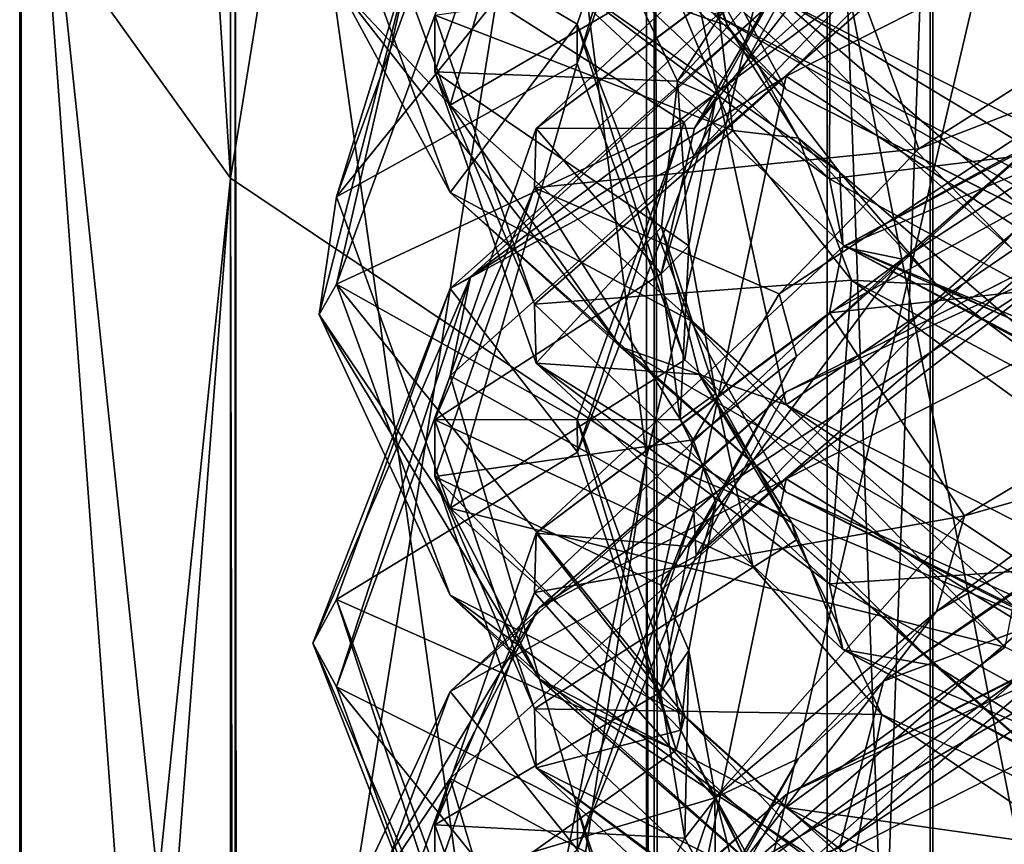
# Model space of a CAD drawing. Header units: millimetres. Extents: x -198 to 325, y 0 to 239.
# Tile 374 of 468: x 135.06 to 137.42, y 110.87 to 112.84. Entities that reach past the tile are written whole.
import ezdxf

# ---------------------------------------------------------------- set-up
doc = ezdxf.new("R2010")
doc.units = ezdxf.units.MM
doc.header["$LTSCALE"] = 65.185185
for name, color, linetype in [('659', 7, 'CONTINUOUS'), ('660', 7, 'CONTINUOUS'), ('663', 7, 'CONTINUOUS'), ('681', 7, 'CONTINUOUS'), ('685', 7, 'CONTINUOUS'), ('688', 7, 'CONTINUOUS'), ('689', 7, 'CONTINUOUS'), ('690', 7, 'CONTINUOUS'), ('691', 7, 'CONTINUOUS'), ('692', 7, 'CONTINUOUS'), ('693', 7, 'CONTINUOUS'), ('720', 7, 'CONTINUOUS'), ('721', 7, 'CONTINUOUS'), ('728', 7, 'CONTINUOUS'), ('730', 7, 'CONTINUOUS'), ('731', 7, 'CONTINUOUS'), ('732', 7, 'CONTINUOUS'), ('733', 7, 'CONTINUOUS'), ('734', 7, 'CONTINUOUS'), ('736', 7, 'CONTINUOUS'), ('737', 7, 'CONTINUOUS'), ('738', 7, 'CONTINUOUS'), ('739', 7, 'CONTINUOUS'), ('740', 7, 'CONTINUOUS')]:
    doc.layers.add(name, color=color, linetype=linetype)

msp = doc.modelspace()

# ---------------------------------------------------------------- linework, layer by layer
at = {"layer": '659', "color": 7, "linetype": 'CONTINUOUS', "true_color": 0xe0f2ff}
for points in [[(137.9984, 107.696, -2.5521), (137.9984, 115.5916, -0.6627), (137.2538, 114.933, 1.6867), (137.9984, 107.696, -2.5521)], [(137.2538, 107.1994, -0.1633), (137.2538, 114.933, 1.6867), (137, 114.2479, 4.1308), (137.2538, 107.1994, -0.1633)], [(137.2538, 107.1994, -0.1633), (137.9984, 107.696, -2.5521), (137.2538, 114.933, 1.6867), (137.2538, 107.1994, -0.1633)], [(137, 106.6827, 2.3219), (137.2538, 107.1994, -0.1633), (137, 114.2479, 4.1308), (137, 106.6827, 2.3219)], [(137, 106.6827, 2.3219), (137, 114.2479, 4.1308), (137.2468, 113.5626, 6.5757), (137, 106.6827, 2.3219)], [(137.2468, 106.1659, 4.8078), (137, 106.6827, 2.3219), (137.2468, 113.5626, 6.5757), (137.2468, 106.1659, 4.8078)], [(137.2468, 106.1659, 4.8078), (137.2468, 113.5626, 6.5757), (137.9847, 112.9036, 8.927), (137.2468, 106.1659, 4.8078)], [(137.9847, 105.669, 7.1987), (137.2468, 106.1659, 4.8078), (137.9847, 112.9036, 8.927), (137.9847, 105.669, 7.1987)]]:
    msp.add_3dface(points, dxfattribs=at)
at = {"layer": '660', "color": 7, "linetype": 'CONTINUOUS', "true_color": 0xe0f2ff}
for points in [[(135.0622, 113.1698, 226.7292), (135.0622, 120.3483, 224.5516), (135.5681, 112.4647, 224.0978), (135.0622, 113.1698, 226.7292)], [(135.5681, 112.4647, 224.0978), (135.0622, 120.3483, 224.5516), (135.5681, 119.4726, 221.9719), (135.5681, 112.4647, 224.0978)], [(135.5681, 119.4726, 10.0281), (135.0622, 113.1698, 5.2708), (135.5681, 112.4647, 7.9022), (135.5681, 119.4726, 10.0281)], [(135.5681, 112.4647, 224.0978), (135.5681, 119.4726, 221.9719), (136.5664, 111.7957, 221.6011), (135.5681, 112.4647, 224.0978)], [(136.5664, 111.7957, 221.6011), (135.5681, 119.4726, 221.9719), (136.5664, 118.6418, 219.5244), (136.5664, 111.7957, 221.6011)], [(135.5681, 119.4726, 10.0281), (135.5681, 112.4647, 7.9022), (136.5664, 118.6418, 12.4756), (135.5681, 119.4726, 10.0281)], [(136.5664, 118.6418, 12.4756), (135.5681, 112.4647, 7.9022), (136.5664, 111.7957, 10.3989), (136.5664, 118.6418, 12.4756)], [(136.5664, 111.7957, 221.6011), (136.5664, 118.6418, 219.5244), (138.0231, 111.1857, 219.3244), (136.5664, 111.7957, 221.6011)], [(138.0231, 111.1857, 219.3244), (136.5664, 118.6418, 219.5244), (138.0231, 117.8842, 217.2925), (138.0231, 111.1857, 219.3244)], [(136.5664, 118.6418, 12.4756), (136.5664, 111.7957, 10.3989), (138.0231, 117.8842, 14.7075), (136.5664, 118.6418, 12.4756)], [(138.0231, 117.8842, 14.7075), (136.5664, 111.7957, 10.3989), (138.0231, 111.1857, 12.6756), (138.0231, 117.8842, 14.7075)], [(138.0481, 115.8689, -4.8024), (138.0481, 107.8987, -6.6608), (136.5849, 115.2599, -2.5296), (138.0481, 115.8689, -4.8024)], [(136.5849, 115.2599, -2.5296), (136.5849, 107.4397, -4.353), (135.5795, 114.5917, -0.0356), (136.5849, 115.2599, -2.5296)], [(136.5849, 115.2599, -2.5296), (138.0481, 107.8987, -6.6608), (136.5849, 107.4397, -4.353), (136.5849, 115.2599, -2.5296)], [(135.5795, 114.5917, -0.0356), (135.5795, 106.936, -1.8207), (135.066, 113.8869, 2.5944), (135.5795, 114.5917, -0.0356)], [(135.5795, 114.5917, -0.0356), (136.5849, 107.4397, -4.353), (135.5795, 106.936, -1.8207), (135.5795, 114.5917, -0.0356)], [(135.066, 113.8869, 2.5944), (135.066, 106.4048, 0.8498), (135.0622, 113.1698, 5.2708), (135.066, 113.8869, 2.5944)], [(135.066, 113.8869, 2.5944), (135.5795, 106.936, -1.8207), (135.066, 106.4048, 0.8498), (135.066, 113.8869, 2.5944)], [(135.0622, 113.1698, 5.2708), (135.066, 106.4048, 0.8498), (135.0622, 105.8642, 3.5674), (135.0622, 113.1698, 5.2708)], [(135.0622, 113.1698, 5.2708), (135.0622, 105.8642, 3.5674), (135.5681, 112.4647, 7.9022), (135.0622, 113.1698, 5.2708)], [(135.5681, 112.4647, 7.9022), (135.0622, 105.8642, 3.5674), (135.5681, 105.3328, 6.2393), (135.5681, 112.4647, 7.9022)], [(135.5681, 112.4647, 7.9022), (135.5681, 105.3328, 6.2393), (136.5664, 111.7957, 10.3989), (135.5681, 112.4647, 7.9022)], [(136.5664, 111.7957, 10.3989), (135.5681, 105.3328, 6.2393), (136.5664, 104.8285, 8.7743), (136.5664, 111.7957, 10.3989)], [(136.5664, 111.7957, 10.3989), (136.5664, 104.8285, 8.7743), (138.0231, 111.1857, 12.6756), (136.5664, 111.7957, 10.3989)], [(138.0231, 111.1857, 12.6756), (136.5664, 104.8285, 8.7743), (138.0231, 104.3687, 11.0861), (138.0231, 111.1857, 12.6756)]]:
    msp.add_3dface(points, dxfattribs=at)
at = {"layer": '663', "color": 7, "linetype": 'CONTINUOUS', "true_color": 0xe0f2ff}
for points in [[(138.0481, 115.8689, 236.8024), (136.5849, 115.2599, 234.5296), (136.5942, 109.6623, 236.0486), (138.0481, 115.8689, 236.8024)], [(138.0652, 110.2723, 238.3253), (138.0481, 115.8689, 236.8024), (136.5942, 109.6623, 236.0486), (138.0652, 110.2723, 238.3253)], [(136.5849, 115.2599, 234.5296), (135.5795, 114.5917, 232.0356), (135.5824, 108.9919, 233.5465), (136.5849, 115.2599, 234.5296)], [(136.5942, 109.6623, 236.0486), (136.5849, 115.2599, 234.5296), (135.5824, 108.9919, 233.5465), (136.5942, 109.6623, 236.0486)], [(135.5795, 114.5917, 232.0356), (135.066, 113.8869, 229.4056), (135.5824, 108.9919, 233.5465), (135.5795, 114.5917, 232.0356)], [(135.066, 113.8869, 229.4056), (135.0622, 113.1698, 226.7292), (135.0655, 108.2829, 230.9006), (135.066, 113.8869, 229.4056)], [(135.5824, 108.9919, 233.5465), (135.066, 113.8869, 229.4056), (135.0655, 108.2829, 230.9006), (135.5824, 108.9919, 233.5465)], [(135.0622, 113.1698, 226.7292), (135.5681, 112.4647, 224.0978), (135.0645, 107.5609, 228.2062), (135.0622, 113.1698, 226.7292)], [(135.0655, 108.2829, 230.9006), (135.0622, 113.1698, 226.7292), (135.0645, 107.5609, 228.2062), (135.0655, 108.2829, 230.9006)], [(135.0645, 107.5609, 228.2062), (135.5681, 112.4647, 224.0978), (135.5797, 106.8518, 225.5597), (135.0645, 107.5609, 228.2062)], [(135.5681, 112.4647, 224.0978), (136.5664, 111.7957, 221.6011), (135.5797, 106.8518, 225.5597), (135.5681, 112.4647, 224.0978)], [(135.5797, 106.8518, 225.5597), (136.5664, 111.7957, 221.6011), (136.5899, 106.1812, 223.0566), (135.5797, 106.8518, 225.5597)], [(136.5664, 111.7957, 221.6011), (138.0231, 111.1857, 219.3244), (136.5899, 106.1812, 223.0566), (136.5664, 111.7957, 221.6011)], [(136.5899, 106.1812, 223.0566), (138.0231, 111.1857, 219.3244), (138.0595, 105.5709, 220.7792), (136.5899, 106.1812, 223.0566)]]:
    msp.add_3dface(points, dxfattribs=at)
at = {"layer": '681', "color": 7, "linetype": 'CONTINUOUS', "true_color": 0xe0f2ff}
for points in [[(136.4002, 112.8341, 228.1545), (136.6448, 113.5484, 230.6999), (136.4, 112.7402, 228.2511), (136.4002, 112.8341, 228.1545)], [(136.4, 112.7402, 228.2511), (136.6448, 113.5484, 230.6999), (136.6565, 113.4522, 230.7881), (136.4, 112.7402, 228.2511)], [(136.6565, 112.5987, 231.0167), (137.4248, 113.289, 233.4721), (136.6797, 112.5173, 231.1575), (136.6565, 112.5987, 231.0167)], [(136.6797, 112.5173, 231.1575), (137.4248, 113.289, 233.4721), (137.4582, 113.1983, 233.5796), (136.6797, 112.5173, 231.1575)], [(137.4462, 112.2932, 222.9616), (136.6911, 113.064, 225.273), (136.6718, 112.9768, 225.3929), (137.4462, 112.2932, 222.9616)], [(137.4809, 112.3834, 222.852), (136.6911, 113.064, 225.273), (137.4462, 112.2932, 222.9616), (137.4809, 112.3834, 222.852)], [(136.6585, 112.0287, 225.7155), (136.4002, 112.8341, 228.1545), (136.4, 112.7402, 228.2511), (136.6585, 112.0287, 225.7155)], [(136.6718, 112.1233, 225.6216), (136.4002, 112.8341, 228.1545), (136.6585, 112.0287, 225.7155), (136.6718, 112.1233, 225.6216)], [(136.4, 111.8868, 228.4797), (136.6565, 112.5987, 231.0167), (136.4005, 111.8078, 228.6292), (136.4, 111.8868, 228.4797)], [(136.4005, 111.8078, 228.6292), (136.6565, 112.5987, 231.0167), (136.6797, 112.5173, 231.1575), (136.4005, 111.8078, 228.6292)], [(136.6797, 111.6639, 231.3862), (137.4582, 112.3448, 233.8083), (136.6852, 111.5586, 231.4421), (136.6797, 111.6639, 231.3862)], [(136.6852, 111.5586, 231.4421), (137.4582, 112.3448, 233.8083), (137.4762, 112.2439, 233.8794), (136.6852, 111.5586, 231.4421)], [(137.4269, 111.3399, 223.265), (136.6718, 112.1233, 225.6216), (136.6585, 112.0287, 225.7155), (137.4269, 111.3399, 223.265)], [(137.4462, 111.4398, 223.1903), (136.6718, 112.1233, 225.6216), (137.4269, 111.3399, 223.265), (137.4462, 111.4398, 223.1903)], [(136.6585, 111.1753, 225.9442), (136.4, 111.8868, 228.4797), (136.6372, 111.0926, 226.0805), (136.6585, 111.1753, 225.9442)], [(136.6372, 111.0926, 226.0805), (136.4, 111.8868, 228.4797), (136.4005, 111.8078, 228.6292), (136.6372, 111.0926, 226.0805)], [(136.4005, 110.9544, 228.8578), (136.6797, 111.6639, 231.3862), (136.401, 110.8536, 228.9298), (136.4005, 110.9544, 228.8578)], [(136.401, 110.8536, 228.9298), (136.6797, 111.6639, 231.3862), (136.6852, 111.5586, 231.4421), (136.401, 110.8536, 228.9298)], [(136.6852, 110.7052, 231.6708), (137.4762, 111.3904, 234.1081), (137.4592, 111.267, 234.0994), (136.6852, 110.7052, 231.6708)], [(136.6667, 110.5682, 231.6137), (136.6852, 110.7052, 231.6708), (137.4592, 111.267, 234.0994), (136.6667, 110.5682, 231.6137)], [(137.3987, 110.3926, 223.5902), (136.6585, 111.1753, 225.9442), (136.6372, 111.0926, 226.0805), (137.3987, 110.3926, 223.5902)], [(137.4269, 110.4865, 223.4937), (136.6585, 111.1753, 225.9442), (137.3987, 110.3926, 223.5902), (137.4269, 110.4865, 223.4937)], [(136.6372, 110.2392, 226.3092), (136.4005, 110.9544, 228.8578), (136.6301, 110.137, 226.3758), (136.6372, 110.2392, 226.3092)], [(136.6301, 110.137, 226.3758), (136.4005, 110.9544, 228.8578), (136.401, 110.8536, 228.9298), (136.6301, 110.137, 226.3758)]]:
    msp.add_3dface(points, dxfattribs=at)
at = {"layer": '685', "color": 7, "linetype": 'CONTINUOUS', "true_color": 0xe0f2ff}
for points in [[(137.5044, 110.3299, 234.4607), (138.7752, 110.9578, 236.6844), (137.0774, 110.1306, 234.9941), (137.5044, 110.3299, 234.4607)], [(137.0774, 110.1306, 234.9941), (138.7752, 110.9578, 236.6844), (138.4451, 110.7773, 237.2882), (137.0774, 110.1306, 234.9941)]]:
    msp.add_3dface(points, dxfattribs=at)
at = {"layer": '688', "color": 7, "linetype": 'CONTINUOUS', "true_color": 0xe0f2ff}
for points in [[(136.4, 112.7402, 228.2511), (136.6565, 113.4522, 230.7881), (135.8223, 112.4197, 228.343), (136.4, 112.7402, 228.2511)], [(135.8223, 112.4197, 228.343), (136.6565, 113.4522, 230.7881), (136.0948, 113.1657, 231.0066), (135.8223, 112.4197, 228.343)], [(136.6797, 112.5173, 231.1575), (137.4582, 113.1983, 233.5796), (136.9016, 112.9184, 233.8264), (136.6797, 112.5173, 231.1575)], [(136.0948, 112.1998, 231.2654), (136.6797, 112.5173, 231.1575), (136.9016, 112.9184, 233.8264), (136.0948, 112.1998, 231.2654)], [(136.0948, 111.6736, 225.6794), (136.4, 112.7402, 228.2511), (135.8223, 112.4197, 228.343), (136.0948, 111.6736, 225.6794)], [(136.6585, 112.0287, 225.7155), (136.4, 112.7402, 228.2511), (136.0948, 111.6736, 225.6794), (136.6585, 112.0287, 225.7155)], [(136.9016, 111.9524, 234.0852), (137.4762, 112.2439, 233.8794), (138.2117, 112.617, 236.4447), (136.9016, 111.9524, 234.0852)], [(136.4005, 111.8078, 228.6292), (136.6797, 112.5173, 231.1575), (136.0948, 112.1998, 231.2654), (136.4005, 111.8078, 228.6292)], [(136.6852, 111.5586, 231.4421), (137.4762, 112.2439, 233.8794), (136.9016, 111.9524, 234.0852), (136.6852, 111.5586, 231.4421)], [(135.8223, 111.4538, 228.6019), (136.4005, 111.8078, 228.6292), (136.0948, 112.1998, 231.2654), (135.8223, 111.4538, 228.6019)], [(137.4269, 111.3399, 223.265), (136.6585, 112.0287, 225.7155), (136.0948, 111.6736, 225.6794), (137.4269, 111.3399, 223.265)], [(136.0948, 111.2339, 231.5243), (136.6852, 111.5586, 231.4421), (136.9016, 111.9524, 234.0852), (136.0948, 111.2339, 231.5243)], [(136.6372, 111.0926, 226.0805), (136.4005, 111.8078, 228.6292), (135.8223, 111.4538, 228.6019), (136.6372, 111.0926, 226.0805)], [(136.9016, 110.9551, 223.1185), (137.4269, 111.3399, 223.265), (136.0948, 111.6736, 225.6794), (136.9016, 110.9551, 223.1185)], [(136.9016, 110.9865, 234.344), (137.4592, 111.267, 234.0994), (138.2117, 111.6511, 236.7035), (136.9016, 110.9865, 234.344)], [(136.401, 110.8536, 228.9298), (136.6852, 111.5586, 231.4421), (136.0948, 111.2339, 231.5243), (136.401, 110.8536, 228.9298)], [(136.0948, 110.7077, 225.9383), (136.6372, 111.0926, 226.0805), (135.8223, 111.4538, 228.6019), (136.0948, 110.7077, 225.9383)], [(138.6633, 110.7074, 221.0241), (137.4269, 111.3399, 223.265), (136.9016, 110.9551, 223.1185), (138.6633, 110.7074, 221.0241)], [(136.6667, 110.5682, 231.6137), (137.4592, 111.267, 234.0994), (136.9016, 110.9865, 234.344), (136.6667, 110.5682, 231.6137)], [(135.8223, 110.4878, 228.8607), (136.401, 110.8536, 228.9298), (136.0948, 111.2339, 231.5243), (135.8223, 110.4878, 228.8607)], [(137.3987, 110.3926, 223.5902), (136.6372, 111.0926, 226.0805), (136.0948, 110.7077, 225.9383), (137.3987, 110.3926, 223.5902)], [(136.0948, 110.268, 231.7831), (136.6667, 110.5682, 231.6137), (136.9016, 110.9865, 234.344), (136.0948, 110.268, 231.7831)], [(138.2117, 110.2905, 220.759), (138.6633, 110.7074, 221.0241), (136.9016, 110.9551, 223.1185), (138.2117, 110.2905, 220.759)]]:
    msp.add_3dface(points, dxfattribs=at)
at = {"layer": '689', "color": 7, "linetype": 'CONTINUOUS', "true_color": 0xe0f2ff}
for points in [[(136.9016, 112.7092, 233.8824), (137.2579, 113.0624, 234.7394), (138.2117, 113.3738, 236.2419), (136.9016, 112.7092, 233.8824)], [(135.8223, 112.4197, 228.343), (136.0948, 113.1657, 231.0066), (136.008, 113.0205, 230.8899), (135.8223, 112.4197, 228.343)], [(136.1438, 112.2282, 231.7683), (136.9016, 112.9184, 233.8264), (137.2579, 113.0624, 234.7394), (136.1438, 112.2282, 231.7683)], [(136.1438, 112.2282, 231.7683), (137.2579, 113.0624, 234.7394), (136.9016, 112.7092, 233.8824), (136.1438, 112.2282, 231.7683)], [(135.7808, 112.1379, 227.738), (135.8223, 112.4197, 228.343), (136.008, 113.0205, 230.8899), (135.7808, 112.1379, 227.738)], [(135.7808, 112.1379, 227.738), (136.008, 113.0205, 230.8899), (135.8223, 112.2106, 228.3991), (135.7808, 112.1379, 227.738)], [(135.8223, 112.2106, 228.3991), (136.008, 113.0205, 230.8899), (136.0948, 112.9566, 231.0627), (135.8223, 112.2106, 228.3991)], [(136.0948, 112.1998, 231.2654), (136.9016, 112.9184, 233.8264), (136.1438, 112.2282, 231.7683), (136.0948, 112.1998, 231.2654)], [(136.0948, 111.9907, 231.3215), (136.1438, 112.2282, 231.7683), (136.9016, 112.7092, 233.8824), (136.0948, 111.9907, 231.3215)], [(136.9016, 111.9524, 234.0852), (138.2117, 112.617, 236.4447), (137.5646, 112.2541, 235.5582), (136.9016, 111.9524, 234.0852)], [(136.0948, 111.6736, 225.6794), (135.8223, 112.4197, 228.343), (135.7808, 112.1379, 227.738), (136.0948, 111.6736, 225.6794)], [(136.9016, 111.7433, 234.1412), (137.5646, 112.2541, 235.5582), (138.2117, 112.4079, 236.5007), (136.9016, 111.7433, 234.1412)], [(136.309, 111.4341, 232.6399), (136.9016, 111.9524, 234.0852), (137.5646, 112.2541, 235.5582), (136.309, 111.4341, 232.6399)], [(136.309, 111.4341, 232.6399), (137.5646, 112.2541, 235.5582), (136.9016, 111.7433, 234.1412), (136.309, 111.4341, 232.6399)], [(135.7657, 111.3492, 228.6299), (136.0948, 112.1998, 231.2654), (136.1438, 112.2282, 231.7683), (135.7657, 111.3492, 228.6299)], [(135.7657, 111.3492, 228.6299), (136.1438, 112.2282, 231.7683), (135.8223, 111.2446, 228.6579), (135.7657, 111.3492, 228.6299)], [(136.0948, 111.4645, 225.7355), (135.7808, 112.1379, 227.738), (135.8223, 112.2106, 228.3991), (136.0948, 111.4645, 225.7355)], [(135.8223, 111.2446, 228.6579), (136.1438, 112.2282, 231.7683), (136.0948, 111.9907, 231.3215), (135.8223, 111.2446, 228.6579)], [(135.8223, 111.4538, 228.6019), (136.0948, 112.1998, 231.2654), (135.7657, 111.3492, 228.6299), (135.8223, 111.4538, 228.6019)], [(136.309, 111.2643, 224.6198), (136.0948, 111.6736, 225.6794), (135.7808, 112.1379, 227.738), (136.309, 111.2643, 224.6198)], [(136.309, 111.2643, 224.6198), (135.7808, 112.1379, 227.738), (136.0948, 111.4645, 225.7355), (136.309, 111.2643, 224.6198)], [(136.0948, 111.2339, 231.5243), (136.9016, 111.9524, 234.0852), (136.309, 111.4341, 232.6399), (136.0948, 111.2339, 231.5243)], [(136.0948, 111.0248, 231.5803), (136.309, 111.4341, 232.6399), (136.9016, 111.7433, 234.1412), (136.0948, 111.0248, 231.5803)], [(136.9016, 110.9551, 223.1185), (136.0948, 111.6736, 225.6794), (136.309, 111.2643, 224.6198), (136.9016, 110.9551, 223.1185)], [(136.9016, 110.9865, 234.344), (138.2117, 111.6511, 236.7035), (137.8977, 111.442, 236.3628), (136.9016, 110.9865, 234.344)], [(136.1438, 110.4702, 225.4915), (135.8223, 111.4538, 228.6019), (135.7657, 111.3492, 228.6299), (136.1438, 110.4702, 225.4915)], [(136.0948, 110.7077, 225.9383), (135.8223, 111.4538, 228.6019), (136.1438, 110.4702, 225.4915), (136.0948, 110.7077, 225.9383)], [(136.9016, 110.7459, 223.1746), (136.309, 111.2643, 224.6198), (136.0948, 111.4645, 225.7355), (136.9016, 110.7459, 223.1746)], [(135.7808, 110.5605, 229.5218), (136.0948, 111.2339, 231.5243), (136.309, 111.4341, 232.6399), (135.7808, 110.5605, 229.5218)], [(135.7808, 110.5605, 229.5218), (136.309, 111.4341, 232.6399), (136.0948, 111.0248, 231.5803), (135.7808, 110.5605, 229.5218)], [(136.5036, 110.6378, 233.5036), (136.9016, 110.9865, 234.344), (137.8977, 111.442, 236.3628), (136.5036, 110.6378, 233.5036)], [(136.5036, 110.6378, 233.5036), (137.8977, 111.442, 236.3628), (136.9016, 110.7774, 234.4), (136.5036, 110.6378, 233.5036)], [(136.9016, 110.7774, 234.4), (137.8977, 111.442, 236.3628), (138.2117, 111.442, 236.7596), (136.9016, 110.7774, 234.4)], [(136.1438, 110.4702, 225.4915), (135.7657, 111.3492, 228.6299), (136.0948, 110.4986, 225.9943), (136.1438, 110.4702, 225.4915)], [(136.0948, 110.4986, 225.9943), (135.7657, 111.3492, 228.6299), (135.8223, 111.2446, 228.6579), (136.0948, 110.4986, 225.9943)], [(137.5646, 110.4443, 221.7015), (136.9016, 110.9551, 223.1185), (136.309, 111.2643, 224.6198), (137.5646, 110.4443, 221.7015)], [(137.5646, 110.4443, 221.7015), (136.309, 111.2643, 224.6198), (136.9016, 110.7459, 223.1746), (137.5646, 110.4443, 221.7015)], [(135.8223, 110.4878, 228.8607), (136.0948, 111.2339, 231.5243), (135.7808, 110.5605, 229.5218), (135.8223, 110.4878, 228.8607)], [(135.8223, 110.2787, 228.9167), (135.7808, 110.5605, 229.5218), (136.0948, 111.0248, 231.5803), (135.8223, 110.2787, 228.9167)], [(136.0948, 110.268, 231.7831), (136.9016, 110.9865, 234.344), (136.5036, 110.6378, 233.5036), (136.0948, 110.268, 231.7831)], [(138.2117, 110.2905, 220.759), (136.9016, 110.9551, 223.1185), (137.5646, 110.4443, 221.7015), (138.2117, 110.2905, 220.759)]]:
    msp.add_3dface(points, dxfattribs=at)
at = {"layer": '690', "color": 7, "linetype": 'CONTINUOUS', "true_color": 0xe0f2ff}
for points in [[(137.4582, 112.3448, 233.8083), (136.9016, 112.7092, 233.8824), (138.2117, 113.3738, 236.2419), (137.4582, 112.3448, 233.8083)], [(137.4248, 113.289, 233.4721), (136.6565, 112.5987, 231.0167), (136.0948, 112.9566, 231.0627), (137.4248, 113.289, 233.4721)], [(136.6565, 112.5987, 231.0167), (135.8223, 112.2106, 228.3991), (136.0948, 112.9566, 231.0627), (136.6565, 112.5987, 231.0167)], [(136.6797, 111.6639, 231.3862), (136.0948, 111.9907, 231.3215), (136.9016, 112.7092, 233.8824), (136.6797, 111.6639, 231.3862)], [(137.4582, 112.3448, 233.8083), (136.6797, 111.6639, 231.3862), (136.9016, 112.7092, 233.8824), (137.4582, 112.3448, 233.8083)], [(136.6565, 112.5987, 231.0167), (136.4, 111.8868, 228.4797), (135.8223, 112.2106, 228.3991), (136.6565, 112.5987, 231.0167)], [(137.4762, 111.3904, 234.1081), (136.9016, 111.7433, 234.1412), (138.2117, 112.4079, 236.5007), (137.4762, 111.3904, 234.1081)], [(136.4, 111.8868, 228.4797), (136.6585, 111.1753, 225.9442), (135.8223, 112.2106, 228.3991), (136.4, 111.8868, 228.4797)], [(136.6585, 111.1753, 225.9442), (136.0948, 111.4645, 225.7355), (135.8223, 112.2106, 228.3991), (136.6585, 111.1753, 225.9442)], [(136.4005, 110.9544, 228.8578), (135.8223, 111.2446, 228.6579), (136.0948, 111.9907, 231.3215), (136.4005, 110.9544, 228.8578)], [(136.6797, 111.6639, 231.3862), (136.4005, 110.9544, 228.8578), (136.0948, 111.9907, 231.3215), (136.6797, 111.6639, 231.3862)], [(136.6852, 110.7052, 231.6708), (136.0948, 111.0248, 231.5803), (136.9016, 111.7433, 234.1412), (136.6852, 110.7052, 231.6708)], [(137.4762, 111.3904, 234.1081), (136.6852, 110.7052, 231.6708), (136.9016, 111.7433, 234.1412), (137.4762, 111.3904, 234.1081)], [(136.6585, 111.1753, 225.9442), (137.4269, 110.4865, 223.4937), (136.0948, 111.4645, 225.7355), (136.6585, 111.1753, 225.9442)], [(137.4269, 110.4865, 223.4937), (136.9016, 110.7459, 223.1746), (136.0948, 111.4645, 225.7355), (137.4269, 110.4865, 223.4937)], [(137.4354, 110.3981, 234.2732), (136.9016, 110.7774, 234.4), (138.2117, 111.442, 236.7596), (137.4354, 110.3981, 234.2732)], [(136.4005, 110.9544, 228.8578), (136.6372, 110.2392, 226.3092), (135.8223, 111.2446, 228.6579), (136.4005, 110.9544, 228.8578)], [(136.6372, 110.2392, 226.3092), (136.0948, 110.4986, 225.9943), (135.8223, 111.2446, 228.6579), (136.6372, 110.2392, 226.3092)], [(136.401, 110.0002, 229.1584), (135.8223, 110.2787, 228.9167), (136.0948, 111.0248, 231.5803), (136.401, 110.0002, 229.1584)], [(136.6852, 110.7052, 231.6708), (136.401, 110.0002, 229.1584), (136.0948, 111.0248, 231.5803), (136.6852, 110.7052, 231.6708)]]:
    msp.add_3dface(points, dxfattribs=at)
at = {"layer": '691', "color": 7, "linetype": 'CONTINUOUS', "true_color": 0xe0f2ff}
for points in [[(136.0948, 112.6396, 225.4206), (136.4002, 113.6875, 227.9258), (135.8223, 113.3856, 228.0842), (136.0948, 112.6396, 225.4206)], [(136.6718, 112.9768, 225.3929), (136.4002, 113.6875, 227.9258), (136.0948, 112.6396, 225.4206), (136.6718, 112.9768, 225.3929)], [(138.2117, 112.2223, 220.2414), (137.4809, 113.2368, 222.6233), (136.9016, 112.8869, 222.6009), (138.2117, 112.2223, 220.2414)], [(136.9016, 111.921, 222.8597), (136.6718, 112.9768, 225.3929), (136.0948, 112.6396, 225.4206), (136.9016, 111.921, 222.8597)], [(137.4462, 112.2932, 222.9616), (136.6718, 112.9768, 225.3929), (136.9016, 111.921, 222.8597), (137.4462, 112.2932, 222.9616)], [(138.2117, 111.2564, 220.5002), (137.4462, 112.2932, 222.9616), (136.9016, 111.921, 222.8597), (138.2117, 111.2564, 220.5002)]]:
    msp.add_3dface(points, dxfattribs=at)
at = {"layer": '692', "color": 7, "linetype": 'CONTINUOUS', "true_color": 0xe0f2ff}
for points in [[(136.9016, 112.6778, 222.6569), (136.7269, 112.8593, 222.9018), (136.0948, 113.3963, 225.2178), (136.9016, 112.6778, 222.6569)], [(136.0948, 112.6396, 225.4206), (135.8223, 113.3856, 228.0842), (135.8264, 112.9269, 226.8474), (136.0948, 112.6396, 225.4206)], [(136.0948, 112.4304, 225.4767), (135.8264, 112.9269, 226.8474), (135.8223, 113.1765, 228.1402), (136.0948, 112.4304, 225.4767)], [(136.5036, 112.0605, 223.7561), (136.0948, 112.6396, 225.4206), (135.8264, 112.9269, 226.8474), (136.5036, 112.0605, 223.7561)], [(136.5036, 112.0605, 223.7561), (135.8264, 112.9269, 226.8474), (136.0948, 112.4304, 225.4767), (136.5036, 112.0605, 223.7561)], [(138.2567, 112.0726, 220.1079), (136.9016, 112.8869, 222.6009), (136.7269, 112.8593, 222.9018), (138.2567, 112.0726, 220.1079)], [(138.2117, 112.2223, 220.2414), (136.9016, 112.8869, 222.6009), (138.2567, 112.0726, 220.1079), (138.2117, 112.2223, 220.2414)], [(138.2567, 112.0726, 220.1079), (136.7269, 112.8593, 222.9018), (138.2117, 112.0132, 220.2974), (138.2567, 112.0726, 220.1079)], [(138.2117, 112.0132, 220.2974), (136.7269, 112.8593, 222.9018), (136.9016, 112.6778, 222.6569), (138.2117, 112.0132, 220.2974)], [(136.9016, 111.921, 222.8597), (136.0948, 112.6396, 225.4206), (136.5036, 112.0605, 223.7561), (136.9016, 111.921, 222.8597)], [(136.9016, 111.7119, 222.9157), (136.5036, 112.0605, 223.7561), (136.0948, 112.4304, 225.4767), (136.9016, 111.7119, 222.9157)], [(137.8977, 111.2564, 220.897), (136.9016, 111.921, 222.8597), (136.5036, 112.0605, 223.7561), (137.8977, 111.2564, 220.897)], [(137.8977, 111.2564, 220.897), (136.5036, 112.0605, 223.7561), (136.9016, 111.7119, 222.9157), (137.8977, 111.2564, 220.897)], [(138.2117, 111.2564, 220.5002), (136.9016, 111.921, 222.8597), (137.8977, 111.2564, 220.897), (138.2117, 111.2564, 220.5002)], [(138.2117, 111.0473, 220.5562), (137.8977, 111.2564, 220.897), (136.9016, 111.7119, 222.9157), (138.2117, 111.0473, 220.5562)]]:
    msp.add_3dface(points, dxfattribs=at)
at = {"layer": '693', "color": 7, "linetype": 'CONTINUOUS', "true_color": 0xe0f2ff}
for points in [[(136.6448, 113.5484, 230.6999), (136.4002, 112.8341, 228.1545), (135.8223, 113.1765, 228.1402), (136.6448, 113.5484, 230.6999)], [(136.6911, 113.064, 225.273), (136.9016, 112.6778, 222.6569), (136.0948, 113.3963, 225.2178), (136.6911, 113.064, 225.273)], [(136.4002, 112.8341, 228.1545), (136.0948, 112.4304, 225.4767), (135.8223, 113.1765, 228.1402), (136.4002, 112.8341, 228.1545)], [(136.6911, 113.064, 225.273), (137.4809, 112.3834, 222.852), (136.9016, 112.6778, 222.6569), (136.6911, 113.064, 225.273)], [(136.4002, 112.8341, 228.1545), (136.6718, 112.1233, 225.6216), (136.0948, 112.4304, 225.4767), (136.4002, 112.8341, 228.1545)], [(137.4809, 112.3834, 222.852), (138.2117, 112.0132, 220.2974), (136.9016, 112.6778, 222.6569), (137.4809, 112.3834, 222.852)], [(136.6718, 112.1233, 225.6216), (136.9016, 111.7119, 222.9157), (136.0948, 112.4304, 225.4767), (136.6718, 112.1233, 225.6216)], [(136.6718, 112.1233, 225.6216), (137.4462, 111.4398, 223.1903), (136.9016, 111.7119, 222.9157), (136.6718, 112.1233, 225.6216)], [(137.4462, 111.4398, 223.1903), (138.2117, 111.0473, 220.5562), (136.9016, 111.7119, 222.9157), (137.4462, 111.4398, 223.1903)]]:
    msp.add_3dface(points, dxfattribs=at)
at = {"layer": '720', "color": 7, "linetype": 'CONTINUOUS', "true_color": 0xcad1ee}
for points in [[(137.7817, 111.5004, 233.8289), (137.0291, 110.8583, 231.4325), (137.348, 109.2553, 233.1773), (137.7817, 111.5004, 233.8289)], [(137.788, 109.5725, 234.3609), (137.7817, 111.5004, 233.8289), (137.348, 109.2553, 233.1773), (137.788, 109.5725, 234.3609)]]:
    msp.add_3dface(points, dxfattribs=at)
at = {"layer": '721', "color": 7, "linetype": 'CONTINUOUS', "true_color": 0xcad1ee}
for points in [[(138.0526, 111.8897, 234.8297), (137.1352, 111.2584, 232.5352), (137.7817, 111.5004, 233.8289), (138.0526, 111.8897, 234.8297)], [(137.7817, 111.5004, 233.8289), (137.1352, 111.2584, 232.5352), (137.0291, 110.8583, 231.4325), (137.7817, 111.5004, 233.8289)], [(137.1352, 111.2584, 232.5352), (136.7523, 110.7678, 230.7441), (137.0291, 110.8583, 231.4325), (137.1352, 111.2584, 232.5352)]]:
    msp.add_3dface(points, dxfattribs=at)
at = {"layer": '728', "color": 7, "linetype": 'CONTINUOUS', "true_color": 0xcad1ee}
for points in [[(138.1336, 112.7582, 235.8295), (138.1984, 112.9223, 235.8933), (137.0371, 112.2998, 233.6888), (138.1336, 112.7582, 235.8295)], [(137.0052, 112.1419, 233.6467), (138.1336, 112.7582, 235.8295), (137.0371, 112.2998, 233.6888), (137.0052, 112.1419, 233.6467)], [(137.0052, 112.1419, 233.6467), (137.0371, 112.2998, 233.6888), (136.3014, 111.613, 231.2447), (137.0052, 112.1419, 233.6467)], [(136.2973, 111.4712, 231.2597), (137.0052, 112.1419, 233.6467), (136.3014, 111.613, 231.2447), (136.2973, 111.4712, 231.2597)], [(136.2973, 111.4712, 231.2597), (136.3014, 111.613, 231.2447), (136.058, 110.9141, 228.7465), (136.2973, 111.4712, 231.2597)], [(136.058, 110.7783, 228.7828), (136.2973, 111.4712, 231.2597), (136.058, 110.9141, 228.7465), (136.058, 110.7783, 228.7828)]]:
    msp.add_3dface(points, dxfattribs=at)
at = {"layer": '730', "color": 7, "linetype": 'CONTINUOUS', "true_color": 0xcad1ee}
msp.add_3dface([(136.058, 112.7198, 228.2626), (136.2973, 113.4127, 230.7395), (136.058, 112.8556, 228.2263), (136.058, 112.7198, 228.2626)], dxfattribs=at)
at = {"layer": '731', "color": 7, "linetype": 'CONTINUOUS', "true_color": 0xcad1ee}
for points in [[(137.0052, 113.1126, 233.3866), (137.0371, 113.2705, 233.4287), (136.3014, 112.5837, 230.9846), (137.0052, 113.1126, 233.3866)], [(136.2973, 112.4419, 230.9996), (137.0052, 113.1126, 233.3866), (136.3014, 112.5837, 230.9846), (136.2973, 112.4419, 230.9996)], [(136.2973, 112.4419, 230.9996), (136.3014, 112.5837, 230.9846), (136.058, 111.8849, 228.4864), (136.2973, 112.4419, 230.9996)], [(136.058, 111.749, 228.5227), (136.2973, 112.4419, 230.9996), (136.058, 111.8849, 228.4864), (136.058, 111.749, 228.5227)]]:
    msp.add_3dface(points, dxfattribs=at)
at = {"layer": '732', "color": 7, "linetype": 'CONTINUOUS', "true_color": 0xcad1ee}
for points in [[(136.3014, 112.9917, 225.5043), (136.2973, 113.1335, 225.4893), (137.0051, 112.4628, 223.1022), (136.3014, 112.9917, 225.5043)], [(137.0371, 112.3049, 223.0602), (136.3014, 112.9917, 225.5043), (137.0051, 112.4628, 223.1022), (137.0371, 112.3049, 223.0602)], [(137.0371, 112.3049, 223.0602), (137.0051, 112.4628, 223.1022), (138.1336, 111.8465, 220.9194), (137.0371, 112.3049, 223.0602)], [(138.1984, 111.6823, 220.8557), (137.0371, 112.3049, 223.0602), (138.1336, 111.8465, 220.9194), (138.1984, 111.6823, 220.8557)]]:
    msp.add_3dface(points, dxfattribs=at)
at = {"layer": '733', "color": 7, "linetype": 'CONTINUOUS', "true_color": 0xcad1ee}
for points in [[(136.058, 112.7198, 228.2626), (136.058, 112.8556, 228.2263), (136.2973, 112.1627, 225.7494), (136.058, 112.7198, 228.2626)], [(136.3014, 112.0209, 225.7644), (136.058, 112.7198, 228.2626), (136.2973, 112.1627, 225.7494), (136.3014, 112.0209, 225.7644)], [(136.3014, 112.0209, 225.7644), (136.2973, 112.1627, 225.7494), (137.0051, 111.492, 223.3624), (136.3014, 112.0209, 225.7644)], [(137.0371, 111.3341, 223.3203), (136.3014, 112.0209, 225.7644), (137.0051, 111.492, 223.3624), (137.0371, 111.3341, 223.3203)], [(137.0371, 111.3341, 223.3203), (137.0051, 111.492, 223.3624), (138.1336, 110.8757, 221.1796), (137.0371, 111.3341, 223.3203)], [(138.1984, 110.7115, 221.1158), (137.0371, 111.3341, 223.3203), (138.1336, 110.8757, 221.1796), (138.1984, 110.7115, 221.1158)]]:
    msp.add_3dface(points, dxfattribs=at)
at = {"layer": '734', "color": 7, "linetype": 'CONTINUOUS', "true_color": 0xcad1ee}
for points in [[(136.058, 111.749, 228.5227), (136.058, 111.8849, 228.4864), (136.2973, 111.192, 226.0095), (136.058, 111.749, 228.5227)], [(136.3014, 111.0502, 226.0245), (136.058, 111.749, 228.5227), (136.2973, 111.192, 226.0095), (136.3014, 111.0502, 226.0245)], [(136.3014, 111.0502, 226.0245), (136.2973, 111.192, 226.0095), (137.0051, 110.5213, 223.6225), (136.3014, 111.0502, 226.0245)], [(137.0371, 110.3634, 223.5804), (136.3014, 111.0502, 226.0245), (137.0051, 110.5213, 223.6225), (137.0371, 110.3634, 223.5804)]]:
    msp.add_3dface(points, dxfattribs=at)
at = {"layer": '736', "color": 7, "linetype": 'CONTINUOUS', "true_color": 0xcad1ee}
for points in [[(136.6404, 112.6972, 229.3431), (136.931, 113.0143, 230.9144), (137.0859, 113.3832, 231.7864), (136.6404, 112.6972, 229.3431)], [(136.761, 112.8298, 226.09), (136.7327, 112.918, 226.8461), (136.6223, 113.1807, 227.3417), (136.761, 112.8298, 226.09)], [(137.2202, 112.5354, 232.4833), (137.687, 112.7149, 233.5576), (138.2571, 113.1948, 234.8176), (137.2202, 112.5354, 232.4833)], [(136.7327, 112.6574, 229.6428), (136.931, 113.0143, 230.9144), (136.6404, 112.6972, 229.3431), (136.7327, 112.6574, 229.6428)], [(136.931, 112.5611, 225.5745), (136.7327, 112.918, 226.8461), (136.761, 112.8298, 226.09), (136.931, 112.5611, 225.5745)], [(137.0306, 112.4784, 224.8393), (136.931, 112.5611, 225.5745), (136.761, 112.8298, 226.09), (137.0306, 112.4784, 224.8393)], [(136.926, 112.0368, 231.1504), (137.687, 112.7149, 233.5576), (136.8844, 112.1877, 231.2474), (136.926, 112.0368, 231.1504)], [(136.8844, 112.1877, 231.2474), (137.687, 112.7149, 233.5576), (137.2202, 112.5354, 232.4833), (136.8844, 112.1877, 231.2474)], [(136.6026, 112.3478, 228.0944), (136.6675, 112.3023, 228.3745), (136.6404, 112.6972, 229.3431), (136.6026, 112.3478, 228.0944)], [(136.6675, 112.3023, 228.3745), (136.7327, 112.6574, 229.6428), (136.6404, 112.6972, 229.3431), (136.6675, 112.3023, 228.3745)], [(137.2625, 112.2087, 224.3221), (136.931, 112.5611, 225.5745), (137.0306, 112.4784, 224.8393), (137.2625, 112.2087, 224.3221)], [(137.4331, 112.1308, 223.6055), (137.2625, 112.2087, 224.3221), (137.0306, 112.4784, 224.8393), (137.4331, 112.1308, 223.6055)], [(136.7323, 111.9484, 227.1104), (136.6675, 112.3023, 228.3745), (136.6026, 112.3478, 228.0944), (136.7323, 111.9484, 227.1104)], [(136.6926, 111.9937, 226.8299), (136.7323, 111.9484, 227.1104), (136.6026, 112.3478, 228.0944), (136.6926, 111.9937, 226.8299)], [(137.3294, 111.6545, 233.0622), (137.722, 111.7668, 233.898), (138.4102, 112.2979, 235.3385), (137.3294, 111.6545, 233.0622)], [(137.7219, 111.8671, 223.1111), (137.2625, 112.2087, 224.3221), (137.4331, 112.1308, 223.6055), (137.7219, 111.8671, 223.1111)], [(136.6786, 111.8372, 229.9985), (136.926, 112.0368, 231.1504), (136.8844, 112.1877, 231.2474), (136.6786, 111.8372, 229.9985)], [(136.7323, 111.6855, 229.8987), (136.926, 112.0368, 231.1504), (136.6786, 111.8372, 229.9985), (136.7323, 111.6855, 229.8987)], [(136.926, 111.5971, 225.8587), (136.7323, 111.9484, 227.1104), (136.6926, 111.9937, 226.8299), (136.926, 111.5971, 225.8587)], [(136.9147, 111.6384, 225.5643), (136.926, 111.5971, 225.8587), (136.6926, 111.9937, 226.8299), (136.9147, 111.6384, 225.5643)], [(136.601, 111.4889, 228.7545), (136.7323, 111.6855, 229.8987), (136.6786, 111.8372, 229.9985), (136.601, 111.4889, 228.7545)], [(137.2625, 111.4252, 232.687), (137.722, 111.7668, 233.898), (137.3294, 111.6545, 233.0622), (137.2625, 111.4252, 232.687)], [(136.6675, 111.3316, 228.6346), (136.7323, 111.6855, 229.8987), (136.601, 111.4889, 228.7545), (136.6675, 111.3316, 228.6346)], [(136.7301, 110.9781, 230.6569), (137.2625, 111.4252, 232.687), (137.3294, 111.6545, 233.0622), (136.7301, 110.9781, 230.6569)], [(137.2605, 111.2947, 224.3431), (136.926, 111.5971, 225.8587), (136.9147, 111.6384, 225.5643), (137.2605, 111.2947, 224.3431)], [(137.687, 110.919, 223.4515), (136.926, 111.5971, 225.8587), (137.2605, 111.2947, 224.3431), (137.687, 110.919, 223.4515)], [(136.6483, 111.1406, 227.5101), (136.6675, 111.3316, 228.6346), (136.601, 111.4889, 228.7545), (136.6483, 111.1406, 227.5101)], [(136.931, 111.0728, 231.4346), (137.2625, 111.4252, 232.687), (136.7301, 110.9781, 230.6569), (136.931, 111.0728, 231.4346)], [(136.7323, 110.9776, 227.3705), (136.6675, 111.3316, 228.6346), (136.6483, 111.1406, 227.5101), (136.7323, 110.9776, 227.3705)], [(138.3167, 110.6402, 222.0265), (137.687, 110.919, 223.4515), (137.2605, 111.2947, 224.3431), (138.3167, 110.6402, 222.0265)], [(136.8255, 110.7863, 226.247), (136.7323, 110.9776, 227.3705), (136.6483, 111.1406, 227.5101), (136.8255, 110.7863, 226.247)], [(136.7327, 110.7159, 230.163), (136.931, 111.0728, 231.4346), (136.7301, 110.9781, 230.6569), (136.7327, 110.7159, 230.163)], [(136.6122, 110.629, 229.4111), (136.7327, 110.7159, 230.163), (136.7301, 110.9781, 230.6569), (136.6122, 110.629, 229.4111)], [(136.926, 110.6263, 226.1188), (136.7323, 110.9776, 227.3705), (136.8255, 110.7863, 226.247), (136.926, 110.6263, 226.1188)]]:
    msp.add_3dface(points, dxfattribs=at)
at = {"layer": '737', "color": 7, "linetype": 'CONTINUOUS', "true_color": 0xcad1ee}
for points in [[(136.058, 112.7198, 228.2626), (136.6404, 112.6972, 229.3431), (136.2973, 113.4127, 230.7395), (136.058, 112.7198, 228.2626)], [(136.6404, 112.6972, 229.3431), (137.0859, 113.3832, 231.7864), (136.2973, 113.4127, 230.7395), (136.6404, 112.6972, 229.3431)], [(136.761, 112.8298, 226.09), (136.6223, 113.1807, 227.3417), (136.3014, 112.9917, 225.5043), (136.761, 112.8298, 226.09)], [(137.2202, 112.5354, 232.4833), (138.2571, 113.1948, 234.8176), (137.0052, 113.1126, 233.3866), (137.2202, 112.5354, 232.4833)], [(136.2973, 112.4419, 230.9996), (137.2202, 112.5354, 232.4833), (137.0052, 113.1126, 233.3866), (136.2973, 112.4419, 230.9996)], [(137.0306, 112.4784, 224.8393), (136.761, 112.8298, 226.09), (136.3014, 112.9917, 225.5043), (137.0306, 112.4784, 224.8393)], [(137.0371, 112.3049, 223.0602), (137.0306, 112.4784, 224.8393), (136.3014, 112.9917, 225.5043), (137.0371, 112.3049, 223.0602)], [(137.0052, 112.1419, 233.6467), (138.4102, 112.2979, 235.3385), (138.1336, 112.7582, 235.8295), (137.0052, 112.1419, 233.6467)], [(136.6026, 112.3478, 228.0944), (136.6404, 112.6972, 229.3431), (136.058, 112.7198, 228.2626), (136.6026, 112.3478, 228.0944)], [(136.3014, 112.0209, 225.7644), (136.6026, 112.3478, 228.0944), (136.058, 112.7198, 228.2626), (136.3014, 112.0209, 225.7644)], [(136.8844, 112.1877, 231.2474), (137.2202, 112.5354, 232.4833), (136.2973, 112.4419, 230.9996), (136.8844, 112.1877, 231.2474)], [(137.4331, 112.1308, 223.6055), (137.0306, 112.4784, 224.8393), (137.0371, 112.3049, 223.0602), (137.4331, 112.1308, 223.6055)], [(136.058, 111.749, 228.5227), (136.6786, 111.8372, 229.9985), (136.2973, 112.4419, 230.9996), (136.058, 111.749, 228.5227)], [(136.6786, 111.8372, 229.9985), (136.8844, 112.1877, 231.2474), (136.2973, 112.4419, 230.9996), (136.6786, 111.8372, 229.9985)], [(136.6926, 111.9937, 226.8299), (136.6026, 112.3478, 228.0944), (136.3014, 112.0209, 225.7644), (136.6926, 111.9937, 226.8299)], [(138.5841, 111.4868, 221.3287), (137.4331, 112.1308, 223.6055), (137.0371, 112.3049, 223.0602), (138.5841, 111.4868, 221.3287)], [(138.1984, 111.6823, 220.8557), (138.5841, 111.4868, 221.3287), (137.0371, 112.3049, 223.0602), (138.1984, 111.6823, 220.8557)], [(137.3294, 111.6545, 233.0622), (138.4102, 112.2979, 235.3385), (137.0052, 112.1419, 233.6467), (137.3294, 111.6545, 233.0622)], [(136.2973, 111.4712, 231.2597), (137.3294, 111.6545, 233.0622), (137.0052, 112.1419, 233.6467), (136.2973, 111.4712, 231.2597)], [(136.9147, 111.6384, 225.5643), (136.6926, 111.9937, 226.8299), (136.3014, 112.0209, 225.7644), (136.9147, 111.6384, 225.5643)], [(137.0371, 111.3341, 223.3203), (136.9147, 111.6384, 225.5643), (136.3014, 112.0209, 225.7644), (137.0371, 111.3341, 223.3203)], [(136.601, 111.4889, 228.7545), (136.6786, 111.8372, 229.9985), (136.058, 111.749, 228.5227), (136.601, 111.4889, 228.7545)], [(136.6483, 111.1406, 227.5101), (136.601, 111.4889, 228.7545), (136.058, 111.749, 228.5227), (136.6483, 111.1406, 227.5101)], [(136.3014, 111.0502, 226.0245), (136.6483, 111.1406, 227.5101), (136.058, 111.749, 228.5227), (136.3014, 111.0502, 226.0245)], [(136.7301, 110.9781, 230.6569), (137.3294, 111.6545, 233.0622), (136.2973, 111.4712, 231.2597), (136.7301, 110.9781, 230.6569)], [(137.2605, 111.2947, 224.3431), (136.9147, 111.6384, 225.5643), (137.0371, 111.3341, 223.3203), (137.2605, 111.2947, 224.3431)], [(136.058, 110.7783, 228.7828), (136.7301, 110.9781, 230.6569), (136.2973, 111.4712, 231.2597), (136.058, 110.7783, 228.7828)], [(138.3167, 110.6402, 222.0265), (137.2605, 111.2947, 224.3431), (137.0371, 111.3341, 223.3203), (138.3167, 110.6402, 222.0265)], [(138.1984, 110.7115, 221.1158), (138.3167, 110.6402, 222.0265), (137.0371, 111.3341, 223.3203), (138.1984, 110.7115, 221.1158)], [(136.8255, 110.7863, 226.247), (136.6483, 111.1406, 227.5101), (136.3014, 111.0502, 226.0245), (136.8255, 110.7863, 226.247)], [(137.1369, 110.4324, 224.9884), (136.8255, 110.7863, 226.247), (136.3014, 111.0502, 226.0245), (137.1369, 110.4324, 224.9884)], [(137.0371, 110.3634, 223.5804), (137.1369, 110.4324, 224.9884), (136.3014, 111.0502, 226.0245), (137.0371, 110.3634, 223.5804)], [(136.6122, 110.629, 229.4111), (136.7301, 110.9781, 230.6569), (136.058, 110.7783, 228.7828), (136.6122, 110.629, 229.4111)]]:
    msp.add_3dface(points, dxfattribs=at)
at = {"layer": '738', "color": 7, "linetype": 'CONTINUOUS', "true_color": 0xcad1ee}
msp.add_3dface([(136.058, 110.7783, 228.7828), (136.058, 110.9141, 228.7465), (136.3083, 110.2056, 226.2138), (136.058, 110.7783, 228.7828)], dxfattribs=at)
at = {"layer": '739', "color": 7, "linetype": 'CONTINUOUS', "true_color": 0xcad1ee}
for points in [[(137.2187, 113.2745, 232.2797), (136.6817, 112.585, 229.8261), (136.3014, 112.5837, 230.9846), (137.2187, 113.2745, 232.2797)], [(137.0371, 113.2705, 233.4287), (137.2187, 113.2745, 232.2797), (136.3014, 112.5837, 230.9846), (137.0371, 113.2705, 233.4287)], [(136.2973, 113.1335, 225.4893), (137.008, 113.2429, 224.7262), (137.0051, 112.4628, 223.1022), (136.2973, 113.1335, 225.4893)], [(137.008, 113.2429, 224.7262), (137.8987, 112.5714, 222.3452), (137.0051, 112.4628, 223.1022), (137.008, 113.2429, 224.7262)], [(136.6251, 112.938, 227.359), (136.7733, 112.5789, 226.0778), (136.058, 112.8556, 228.2263), (136.6251, 112.938, 227.359)], [(138.1845, 112.928, 234.7503), (137.181, 112.2707, 232.4225), (137.0371, 112.2998, 233.6888), (138.1845, 112.928, 234.7503)], [(138.1984, 112.9223, 235.8933), (138.1845, 112.928, 234.7503), (137.0371, 112.2998, 233.6888), (138.1984, 112.9223, 235.8933)], [(136.058, 112.8556, 228.2263), (136.7733, 112.5789, 226.0778), (136.2973, 112.1627, 225.7494), (136.058, 112.8556, 228.2263)], [(136.3014, 112.5837, 230.9846), (136.6014, 112.2355, 228.578), (136.058, 111.8849, 228.4864), (136.3014, 112.5837, 230.9846)], [(136.6817, 112.585, 229.8261), (136.6014, 112.2355, 228.578), (136.3014, 112.5837, 230.9846), (136.6817, 112.585, 229.8261)], [(136.7733, 112.5789, 226.0778), (137.0579, 112.2202, 224.8017), (136.2973, 112.1627, 225.7494), (136.7733, 112.5789, 226.0778)], [(137.0051, 112.4628, 223.1022), (137.8987, 112.5714, 222.3452), (138.1336, 111.8465, 220.9194), (137.0051, 112.4628, 223.1022)], [(137.0371, 112.2998, 233.6888), (137.181, 112.2707, 232.4225), (136.3014, 111.613, 231.2447), (137.0371, 112.2998, 233.6888)], [(137.181, 112.2707, 232.4225), (136.6688, 111.5814, 229.969), (136.3014, 111.613, 231.2447), (137.181, 112.2707, 232.4225)], [(136.6014, 112.2355, 228.578), (136.6469, 111.8863, 227.3299), (136.058, 111.8849, 228.4864), (136.6014, 112.2355, 228.578)], [(136.2973, 112.1627, 225.7494), (137.0579, 112.2202, 224.8017), (137.0051, 111.492, 223.3624), (136.2973, 112.1627, 225.7494)], [(137.0579, 112.2202, 224.8017), (137.9776, 111.5563, 222.4483), (137.0051, 111.492, 223.3624), (137.0579, 112.2202, 224.8017)], [(138.1147, 111.9212, 234.883), (137.1352, 111.2584, 232.5352), (138.0526, 111.8897, 234.8297), (138.1147, 111.9212, 234.883)], [(136.6469, 111.8863, 227.3299), (136.8224, 111.5316, 226.0656), (136.058, 111.8849, 228.4864), (136.6469, 111.8863, 227.3299)], [(136.058, 111.8849, 228.4864), (136.8224, 111.5316, 226.0656), (136.2973, 111.192, 226.0095), (136.058, 111.8849, 228.4864)], [(136.3014, 111.613, 231.2447), (136.6003, 111.2319, 228.7206), (136.058, 110.9141, 228.7465), (136.3014, 111.613, 231.2447)], [(136.6688, 111.5814, 229.969), (136.6003, 111.2319, 228.7206), (136.3014, 111.613, 231.2447), (136.6688, 111.5814, 229.969)], [(137.0051, 111.492, 223.3624), (137.9776, 111.5563, 222.4483), (138.1336, 110.8757, 221.1796), (137.0051, 111.492, 223.3624)], [(136.8224, 111.5316, 226.0656), (137.1309, 111.1787, 224.8103), (136.2973, 111.192, 226.0095), (136.8224, 111.5316, 226.0656)], [(136.6003, 111.2319, 228.7206), (136.658, 110.8816, 227.4689), (136.058, 110.9141, 228.7465), (136.6003, 111.2319, 228.7206)], [(136.2973, 111.192, 226.0095), (137.1309, 111.1787, 224.8103), (137.0051, 110.5213, 223.6225), (136.2973, 111.192, 226.0095)], [(137.1309, 111.1787, 224.8103), (138.1101, 110.5142, 222.4564), (137.0051, 110.5213, 223.6225), (137.1309, 111.1787, 224.8103)], [(136.058, 110.9141, 228.7465), (136.658, 110.8816, 227.4689), (136.3083, 110.2056, 226.2138), (136.058, 110.9141, 228.7465)], [(136.658, 110.8816, 227.4689), (136.8471, 110.5256, 226.2001), (136.3083, 110.2056, 226.2138), (136.658, 110.8816, 227.4689)]]:
    msp.add_3dface(points, dxfattribs=at)
at = {"layer": '740', "color": 7, "linetype": 'CONTINUOUS', "true_color": 0xcad1ee}
for points in [[(137.2187, 113.2745, 232.2797), (136.931, 113.0143, 230.9144), (136.6817, 112.585, 229.8261), (137.2187, 113.2745, 232.2797)], [(137.008, 113.2429, 224.7262), (137.6496, 112.8876, 223.0181), (137.8987, 112.5714, 222.3452), (137.008, 113.2429, 224.7262)], [(136.931, 113.0143, 230.9144), (136.7327, 112.6574, 229.6428), (136.6817, 112.585, 229.8261), (136.931, 113.0143, 230.9144)], [(136.6251, 112.938, 227.359), (136.7327, 112.918, 226.8461), (136.7733, 112.5789, 226.0778), (136.6251, 112.938, 227.359)], [(136.7327, 112.918, 226.8461), (136.931, 112.5611, 225.5745), (136.7733, 112.5789, 226.0778), (136.7327, 112.918, 226.8461)], [(138.1845, 112.928, 234.7503), (137.687, 112.7149, 233.5576), (137.181, 112.2707, 232.4225), (138.1845, 112.928, 234.7503)], [(137.687, 112.7149, 233.5576), (136.926, 112.0368, 231.1504), (137.181, 112.2707, 232.4225), (137.687, 112.7149, 233.5576)], [(136.7327, 112.6574, 229.6428), (136.6675, 112.3023, 228.3745), (136.6014, 112.2355, 228.578), (136.7327, 112.6574, 229.6428)], [(136.6817, 112.585, 229.8261), (136.7327, 112.6574, 229.6428), (136.6014, 112.2355, 228.578), (136.6817, 112.585, 229.8261)], [(136.7733, 112.5789, 226.0778), (136.931, 112.5611, 225.5745), (137.0579, 112.2202, 224.8017), (136.7733, 112.5789, 226.0778)], [(136.931, 112.5611, 225.5745), (137.2625, 112.2087, 224.3221), (137.0579, 112.2202, 224.8017), (136.931, 112.5611, 225.5745)], [(136.6014, 112.2355, 228.578), (136.6675, 112.3023, 228.3745), (136.6469, 111.8863, 227.3299), (136.6014, 112.2355, 228.578)], [(136.6675, 112.3023, 228.3745), (136.7323, 111.9484, 227.1104), (136.6469, 111.8863, 227.3299), (136.6675, 112.3023, 228.3745)], [(137.181, 112.2707, 232.4225), (136.926, 112.0368, 231.1504), (136.6688, 111.5814, 229.969), (137.181, 112.2707, 232.4225)], [(137.2625, 112.2087, 224.3221), (137.7219, 111.8671, 223.1111), (137.0579, 112.2202, 224.8017), (137.2625, 112.2087, 224.3221)], [(137.0579, 112.2202, 224.8017), (137.7219, 111.8671, 223.1111), (137.9776, 111.5563, 222.4483), (137.0579, 112.2202, 224.8017)], [(136.926, 112.0368, 231.1504), (136.7323, 111.6855, 229.8987), (136.6688, 111.5814, 229.969), (136.926, 112.0368, 231.1504)], [(136.6469, 111.8863, 227.3299), (136.7323, 111.9484, 227.1104), (136.8224, 111.5316, 226.0656), (136.6469, 111.8863, 227.3299)], [(136.7323, 111.9484, 227.1104), (136.926, 111.5971, 225.8587), (136.8224, 111.5316, 226.0656), (136.7323, 111.9484, 227.1104)], [(138.1147, 111.9212, 234.883), (137.2625, 111.4252, 232.687), (137.1352, 111.2584, 232.5352), (138.1147, 111.9212, 234.883)], [(137.722, 111.7668, 233.898), (137.2625, 111.4252, 232.687), (138.1147, 111.9212, 234.883), (137.722, 111.7668, 233.898)], [(136.7323, 111.6855, 229.8987), (136.6675, 111.3316, 228.6346), (136.6003, 111.2319, 228.7206), (136.7323, 111.6855, 229.8987)], [(136.6688, 111.5814, 229.969), (136.7323, 111.6855, 229.8987), (136.6003, 111.2319, 228.7206), (136.6688, 111.5814, 229.969)], [(136.8224, 111.5316, 226.0656), (136.926, 111.5971, 225.8587), (137.1309, 111.1787, 224.8103), (136.8224, 111.5316, 226.0656)], [(136.926, 111.5971, 225.8587), (137.687, 110.919, 223.4515), (137.1309, 111.1787, 224.8103), (136.926, 111.5971, 225.8587)], [(137.2625, 111.4252, 232.687), (136.931, 111.0728, 231.4346), (137.1352, 111.2584, 232.5352), (137.2625, 111.4252, 232.687)], [(136.6003, 111.2319, 228.7206), (136.6675, 111.3316, 228.6346), (136.658, 110.8816, 227.4689), (136.6003, 111.2319, 228.7206)], [(136.6675, 111.3316, 228.6346), (136.7323, 110.9776, 227.3705), (136.658, 110.8816, 227.4689), (136.6675, 111.3316, 228.6346)], [(137.1352, 111.2584, 232.5352), (136.931, 111.0728, 231.4346), (136.7523, 110.7678, 230.7441), (137.1352, 111.2584, 232.5352)], [(137.1309, 111.1787, 224.8103), (137.687, 110.919, 223.4515), (138.1101, 110.5142, 222.4564), (137.1309, 111.1787, 224.8103)], [(136.931, 111.0728, 231.4346), (136.7327, 110.7159, 230.163), (136.7523, 110.7678, 230.7441), (136.931, 111.0728, 231.4346)], [(136.658, 110.8816, 227.4689), (136.7323, 110.9776, 227.3705), (136.8471, 110.5256, 226.2001), (136.658, 110.8816, 227.4689)], [(136.7323, 110.9776, 227.3705), (136.926, 110.6263, 226.1188), (136.8471, 110.5256, 226.2001), (136.7323, 110.9776, 227.3705)]]:
    msp.add_3dface(points, dxfattribs=at)

doc.saveas('drawing.dxf')
